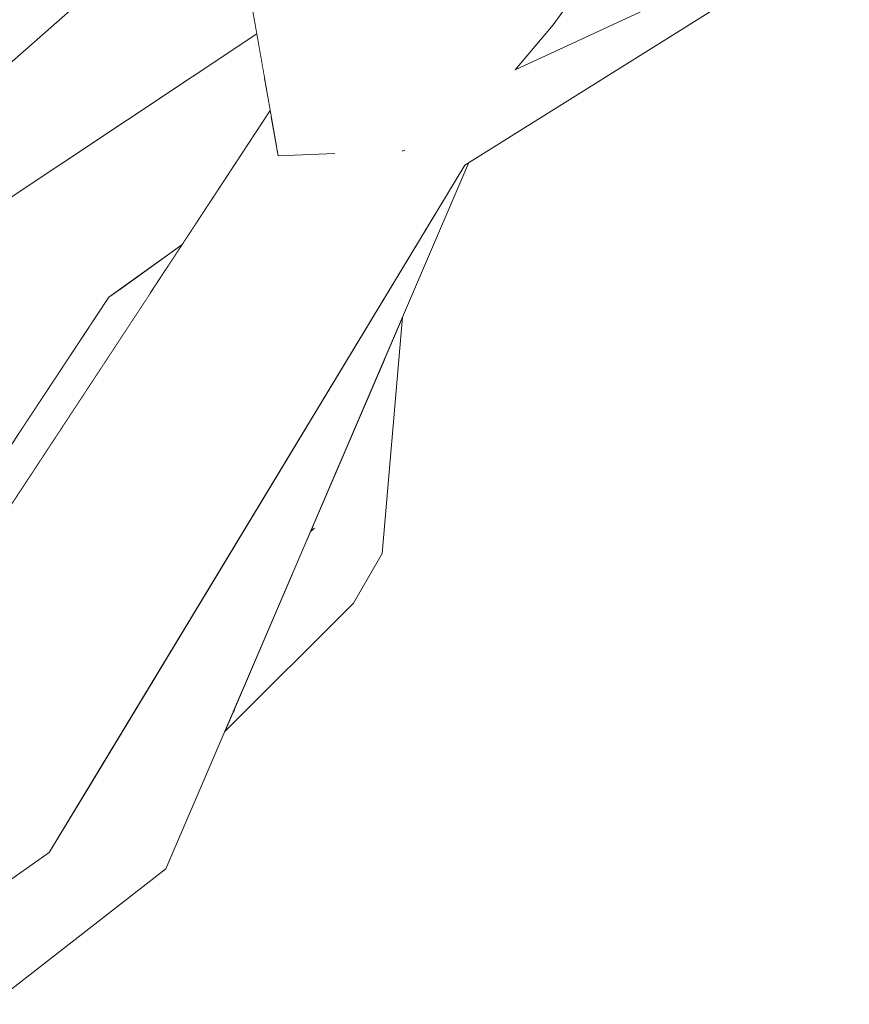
# Model space of a CAD drawing. Extents: x -289599 to -184549, y 66678 to 295474.
# Tile 544 of 656: x -250473 to -250428, y 71642 to 71696. Entities that reach past the tile are written whole.
import ezdxf

# ---------------------------------------------------------------- set-up
doc = ezdxf.new("R2010")
doc.units = 0
doc.header["$MEASUREMENT"] = 0
doc.linetypes.add('Wipeout_Contour', pattern=[1000, 0, -1000])
doc.layers.add('arch drzewa', color=8, linetype='Continuous')
doc.layers.add('Model drzwi', color=8, linetype='Continuous')
doc.layers.add('arch drzewa_Nr_Pióra__24', color=8, linetype='Continuous', lineweight=9)
doc.layers.add('arch drzewa_Nr_Pióra__4', color=8, linetype='Continuous', lineweight=9)

msp = doc.modelspace()

# ---------------------------------------------------------------- wipeouts: each hides what was drawn before it
at = {"color": 254, "linetype": 'Wipeout_Contour', "lineweight": 0, "ltscale": 1532827.211668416}
msp.add_wipeout([(-250497.952, 71627.907), (-250511.187, 71613.49), (-250465.113, 71649.416), (-250468.932, 71654.492), (-250471.461, 71650.308), (-250485.747, 71640.286)], dxfattribs=at).dxf.layer = 'arch drzewa'
at = {"color": 254, "linetype": 'Wipeout_Contour', "lineweight": 0, "ltscale": 1532864.573614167}
msp.add_wipeout([(-250480.847, 71685.859), (-250487.048, 71670.405), (-250476.15, 71684.308), (-250460.148, 71694.942), (-250461.703, 71703.827), (-250479.9, 71687.779)], dxfattribs=at).dxf.layer = 'Model drzwi'

# ---------------------------------------------------------------- next in the draw order: wipeouts: each hides what was drawn before it
at = {"color": 254, "linetype": 'Wipeout_Contour', "lineweight": 0, "ltscale": 766426.263948}
msp.add_wipeout([(-250479.9, 71687.779), (-250461.703, 71703.827), (-250462.494, 71708.348)], dxfattribs=at).dxf.layer = 'arch drzewa'
at = {"color": 254, "linetype": 'Wipeout_Contour', "lineweight": 0, "ltscale": 766456.312941}
msp.add_wipeout([(-250555.679, 71591.227), (-250471.461, 71650.308), (-250477.035, 71648.107)], dxfattribs=at).dxf.layer = 'arch drzewa'

# ---------------------------------------------------------------- next in the draw order: wipeouts: each hides what was drawn before it
at = {"color": 254, "linetype": 'Wipeout_Contour', "lineweight": 0, "ltscale": 1277393.444938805}
msp.add_wipeout([(-250475.701, 71698.684), (-250480.072, 71687.791), (-250479.9, 71687.779), (-250462.494, 71708.348), (-250462.776, 71709.958)], dxfattribs=at).dxf.layer = 'arch drzewa'

# ---------------------------------------------------------------- next in the draw order: wipeouts: each hides what was drawn before it
at = {"color": 254, "linetype": 'Wipeout_Contour', "lineweight": 0, "ltscale": 1021820.803778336}
msp.add_wipeout([(-250457.98, 71672.61), (-250465.113, 71649.416), (-250448.585, 71687.92), (-250448.811, 71687.779)], dxfattribs=at).dxf.layer = 'arch drzewa'

# ---------------------------------------------------------------- next in the draw order: wipeouts: each hides what was drawn before it
at = {"color": 254, "linetype": 'Wipeout_Contour', "lineweight": 0, "ltscale": 766375.788686}
msp.add_wipeout([(-250468.932, 71654.492), (-250465.113, 71649.416), (-250457.98, 71672.61)], dxfattribs=at).dxf.layer = 'arch drzewa'

# ---------------------------------------------------------------- next in the draw order: wipeouts: each hides what was drawn before it
at = {"color": 254, "linetype": 'Wipeout_Contour', "lineweight": 0, "ltscale": 1277348.947644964}
msp.add_wipeout([(-250473.08, 71673.221), (-250473.874, 71668.762), (-250465.943, 71680.824), (-250467.649, 71680.982), (-250468.206, 71680.583)], dxfattribs=at).dxf.layer = 'arch drzewa'
at = {"color": 254, "linetype": 'Wipeout_Contour', "lineweight": 0, "ltscale": 1021814.330585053}
msp.add_wipeout([(-250461.912, 71656.874), (-250454.873, 71663.903), (-250453.312, 71666.613), (-250461.503, 71657.825)], dxfattribs=at).dxf.layer = 'arch drzewa'

# ---------------------------------------------------------------- next in the draw order: wipeouts: each hides what was drawn before it
at = {"color": 254, "linetype": 'Wipeout_Contour', "lineweight": 0, "ltscale": 766402.682729}
msp.add_wipeout([(-250464.23, 71683.43), (-250467.649, 71680.982), (-250465.943, 71680.824)], dxfattribs=at).dxf.layer = 'arch drzewa'
at = {"color": 254, "linetype": 'Wipeout_Contour', "lineweight": 0, "ltscale": 766362.232196}
msp.add_wipeout([(-250461.434, 71657.988), (-250461.503, 71657.825), (-250453.312, 71666.613)], dxfattribs=at).dxf.layer = 'arch drzewa'

# ---------------------------------------------------------------- next in the draw order: wipeouts: each hides what was drawn before it
at = {"color": 254, "linetype": 'Wipeout_Contour', "lineweight": 0, "ltscale": 1021817.043312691}
msp.add_wipeout([(-250461.434, 71657.988), (-250453.312, 71666.613), (-250456.999, 71667.984), (-250457.506, 71667.139)], dxfattribs=at).dxf.layer = 'arch drzewa'

# ---------------------------------------------------------------- next in the draw order: wipeouts: each hides what was drawn before it
at = {"color": 254, "linetype": 'Wipeout_Contour', "lineweight": 0, "ltscale": 766358.584813}
msp.add_wipeout([(-250453.152, 71677.281), (-250453.312, 71666.613), (-250452.203, 71679.493)], dxfattribs=at).dxf.layer = 'arch drzewa'
at = {"color": 254, "linetype": 'Wipeout_Contour', "lineweight": 0, "ltscale": 766365.020499}
msp.add_wipeout([(-250457.231, 71667.779), (-250457.506, 71667.139), (-250456.999, 71667.984)], dxfattribs=at).dxf.layer = 'arch drzewa'

# ---------------------------------------------------------------- next in the draw order: wipeouts: each hides what was drawn before it
at = {"color": 254, "linetype": 'Wipeout_Contour', "lineweight": 0, "ltscale": 1021814.505659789}
msp.add_wipeout([(-250456.999, 71667.984), (-250453.312, 71666.613), (-250453.152, 71677.281), (-250456.949, 71668.435)], dxfattribs=at).dxf.layer = 'arch drzewa'

# ---------------------------------------------------------------- next in the draw order: wipeouts: each hides what was drawn before it
at = {"color": 254, "linetype": 'Wipeout_Contour', "lineweight": 0, "ltscale": 766365.26336}
msp.add_wipeout([(-250456.953, 71668.427), (-250456.999, 71667.984), (-250456.949, 71668.435)], dxfattribs=at).dxf.layer = 'arch drzewa'

# ---------------------------------------------------------------- next in the draw order: wipeouts: each hides what was drawn before it
at = {"color": 254, "linetype": 'Wipeout_Contour', "lineweight": 0, "ltscale": 766365.035431}
msp.add_wipeout([(-250457.231, 71667.779), (-250456.999, 71667.984), (-250456.953, 71668.427)], dxfattribs=at).dxf.layer = 'arch drzewa'

# ---------------------------------------------------------------- next in the draw order: wipeouts: each hides what was drawn before it
at = {"color": 254, "linetype": 'Wipeout_Contour', "lineweight": 0, "ltscale": 1532774.022990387}
msp.add_wipeout([(-250477.035, 71648.107), (-250453.397, 71688.314), (-250454.982, 71689.168), (-250455.93, 71688.408), (-250458.983, 71688.289), (-250459.372, 71690.511)], dxfattribs=at).dxf.layer = 'arch drzewa'

# ---------------------------------------------------------------- next in the draw order: wipeouts: each hides what was drawn before it
at = {"color": 254, "linetype": 'Wipeout_Contour', "lineweight": 0, "ltscale": 1021871.291557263}
msp.add_wipeout([(-250481.99, 71656.419), (-250477.035, 71648.107), (-250459.372, 71690.511), (-250459.415, 71690.753)], dxfattribs=at).dxf.layer = 'arch drzewa'

# ---------------------------------------------------------------- next in the draw order: wipeouts: each hides what was drawn before it
at = {"color": 254, "linetype": 'Wipeout_Contour', "lineweight": 0, "ltscale": 766374.456177}
msp.add_wipeout([(-250471.461, 71650.308), (-250448.811, 71687.779), (-250453.397, 71688.314)], dxfattribs=at).dxf.layer = 'arch drzewa'

# ---------------------------------------------------------------- next in the draw order: wipeouts: each hides what was drawn before it
at = {"color": 254, "linetype": 'Wipeout_Contour', "lineweight": 0, "ltscale": 766388.17845}
msp.add_wipeout([(-250453.397, 71688.314), (-250477.035, 71648.107), (-250471.461, 71650.308)], dxfattribs=at).dxf.layer = 'arch drzewa'

# ---------------------------------------------------------------- next in the draw order: linework, layer by layer
at = {"layer": 'arch drzewa_Nr_Pióra__4', "linetype": 'Continuous'}
for p, q in [((-250453.312, 71666.613), (-250452.203, 71679.493)), ((-250457.231, 71667.779), (-250456.999, 71667.984)), ((-250454.873, 71663.903), (-250453.312, 71666.613)), ((-250461.912, 71656.874), (-250454.873, 71663.903)), ((-250555.679, 71591.227), (-250471.461, 71650.308)), ((-250511.187, 71613.49), (-250465.113, 71649.416))]:
    msp.add_line(p, q, dxfattribs=at)

# ---------------------------------------------------------------- next in the draw order: wipeouts: each hides what was drawn before it
at = {"color": 254, "linetype": 'Wipeout_Contour', "lineweight": 0, "ltscale": 1021937.894032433}
msp.add_wipeout([(-250490.339, 71666.206), (-250487.048, 71670.405), (-250468.356, 71716.99), (-250474.205, 71719.01)], dxfattribs=at).dxf.layer = 'arch drzewa'
at = {"color": 254, "linetype": 'Wipeout_Contour', "lineweight": 0, "ltscale": 766361.195155}
msp.add_wipeout([(-250453.397, 71688.314), (-250446.063, 71692.976), (-250443.988, 71695.437)], dxfattribs=at).dxf.layer = 'arch drzewa'

# ---------------------------------------------------------------- next in the draw order: wipeouts: each hides what was drawn before it
at = {"color": 254, "linetype": 'Wipeout_Contour', "lineweight": 0, "ltscale": 1788187.623642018}
msp.add_wipeout([(-250454.982, 71689.168), (-250453.397, 71688.314), (-250443.988, 71695.437), (-250437.578, 71704.306), (-250451.343, 71695.988), (-250452.583, 71690.374), (-250452.742, 71690.331)], dxfattribs=at).dxf.layer = 'arch drzewa'
at = {"color": 254, "linetype": 'Wipeout_Contour', "lineweight": 0, "ltscale": 1021901.59304139}
msp.add_wipeout([(-250487.018, 71652.966), (-250486.048, 71653.632), (-250468.206, 71680.583), (-250474.604, 71681.351)], dxfattribs=at).dxf.layer = 'arch drzewa'

# ---------------------------------------------------------------- next in the draw order: wipeouts: each hides what was drawn before it
at = {"color": 254, "linetype": 'Wipeout_Contour', "lineweight": 0, "ltscale": 766333.173245}
msp.add_wipeout([(-250448.811, 71687.779), (-250427.851, 71700.897), (-250433.877, 71698.623)], dxfattribs=at).dxf.layer = 'arch drzewa'
at = {"color": 254, "linetype": 'Wipeout_Contour', "lineweight": 0, "ltscale": 766402.351718}
msp.add_wipeout([(-250468.206, 71680.583), (-250464.23, 71683.43), (-250463.364, 71684.746)], dxfattribs=at).dxf.layer = 'arch drzewa'

# ---------------------------------------------------------------- next in the draw order: wipeouts: each hides what was drawn before it
at = {"color": 254, "linetype": 'Wipeout_Contour', "lineweight": 0, "ltscale": 1021804.929885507}
msp.add_wipeout([(-250446.063, 71692.976), (-250453.397, 71688.314), (-250448.811, 71687.779), (-250433.877, 71698.623)], dxfattribs=at).dxf.layer = 'arch drzewa'

# ---------------------------------------------------------------- next in the draw order: linework, layer by layer
at = {"layer": 'arch drzewa_Nr_Pióra__24', "linetype": 'Continuous'}
for p, q in [((-250443.988, 71695.437), (-250437.578, 71704.306)), ((-250446.063, 71692.976), (-250433.877, 71698.623)), ((-250446.063, 71692.976), (-250443.988, 71695.437))]:
    msp.add_line(p, q, dxfattribs=at)
at = {"layer": 'arch drzewa_Nr_Pióra__4', "linetype": 'Continuous'}
for p, q in [((-250448.811, 71687.779), (-250427.851, 71700.897)), ((-250452.16, 71688.555), (-250452.22, 71688.553)), ((-250452.075, 71688.589), (-250452.16, 71688.555))]:
    msp.add_line(p, q, dxfattribs=at)

# ---------------------------------------------------------------- next in the draw order: wipeouts: each hides what was drawn before it
at = {"color": 254, "linetype": 'Wipeout_Contour', "lineweight": 0, "ltscale": 1021869.697442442}
msp.add_wipeout([(-250458.561, 71716.03), (-250465.956, 71730.656), (-250452.742, 71690.331), (-250452.583, 71690.374)], dxfattribs=at).dxf.layer = 'arch drzewa'

# ---------------------------------------------------------------- next in the draw order: wipeouts: each hides what was drawn before it
at = {"color": 254, "linetype": 'Wipeout_Contour', "lineweight": 0, "ltscale": 1532806.76505972}
msp.add_wipeout([(-250465.956, 71730.656), (-250466.585, 71731.722), (-250458.983, 71688.289), (-250455.93, 71688.408), (-250454.982, 71689.168), (-250452.742, 71690.331)], dxfattribs=at).dxf.layer = 'arch drzewa'

# ---------------------------------------------------------------- next in the draw order: linework, layer by layer
at = {"layer": 'arch drzewa_Nr_Pióra__4', "linetype": 'Continuous'}
msp.add_line((-250455.899, 71688.409), (-250458.983, 71688.289), dxfattribs=at)

# ---------------------------------------------------------------- next in the draw order: wipeouts: each hides what was drawn before it
at = {"color": 254, "linetype": 'Wipeout_Contour', "lineweight": 0, "ltscale": 1277318.917229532}
msp.add_wipeout([(-250459.352, 71723.411), (-250458.561, 71716.03), (-250452.583, 71690.374), (-250451.343, 71695.988), (-250450.599, 71696.438)], dxfattribs=at).dxf.layer = 'arch drzewa'

# ---------------------------------------------------------------- next in the draw order: wipeouts: each hides what was drawn before it
at = {"color": 254, "linetype": 'Wipeout_Contour', "lineweight": 0, "ltscale": 1277340.790015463}
msp.add_wipeout([(-250474.604, 71681.351), (-250468.206, 71680.583), (-250463.364, 71684.746), (-250459.415, 71690.753), (-250459.65, 71692.096)], dxfattribs=at).dxf.layer = 'arch drzewa'

# ---------------------------------------------------------------- next in the draw order: linework, layer by layer
at = {"layer": 'arch drzewa_Nr_Pióra__4', "linetype": 'Continuous'}
msp.add_line((-250486.048, 71653.632), (-250468.206, 71680.583), dxfattribs=at)

# ---------------------------------------------------------------- next in the draw order: wipeouts: each hides what was drawn before it
at = {"color": 254, "linetype": 'Wipeout_Contour', "lineweight": 0, "ltscale": 766406.23639}
msp.add_wipeout([(-250474.604, 71681.351), (-250459.65, 71692.096), (-250459.737, 71692.597)], dxfattribs=at).dxf.layer = 'arch drzewa'

# ---------------------------------------------------------------- next in the draw order: wipeouts: each hides what was drawn before it
at = {"color": 254, "linetype": 'Wipeout_Contour', "lineweight": 0, "ltscale": 1021885.168697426}
msp.add_wipeout([(-250476.15, 71684.308), (-250474.604, 71681.351), (-250459.737, 71692.597), (-250460.148, 71694.942)], dxfattribs=at).dxf.layer = 'arch drzewa'

# ---------------------------------------------------------------- next in the draw order: linework, layer by layer
at = {"layer": 'arch drzewa_Nr_Pióra__4', "linetype": 'Continuous'}
for p, q in [((-250458.983, 71688.289), (-250466.585, 71731.722)), ((-250479.9, 71687.779), (-250461.703, 71703.827)), ((-250476.15, 71684.308), (-250460.148, 71694.942)), ((-250481.99, 71656.419), (-250459.415, 71690.753)), ((-250471.461, 71650.308), (-250448.811, 71687.779)), ((-250465.113, 71649.416), (-250448.585, 71687.92)), ((-250468.206, 71680.583), (-250464.23, 71683.43))]:
    msp.add_line(p, q, dxfattribs=at)

doc.saveas('drawing.dxf')
